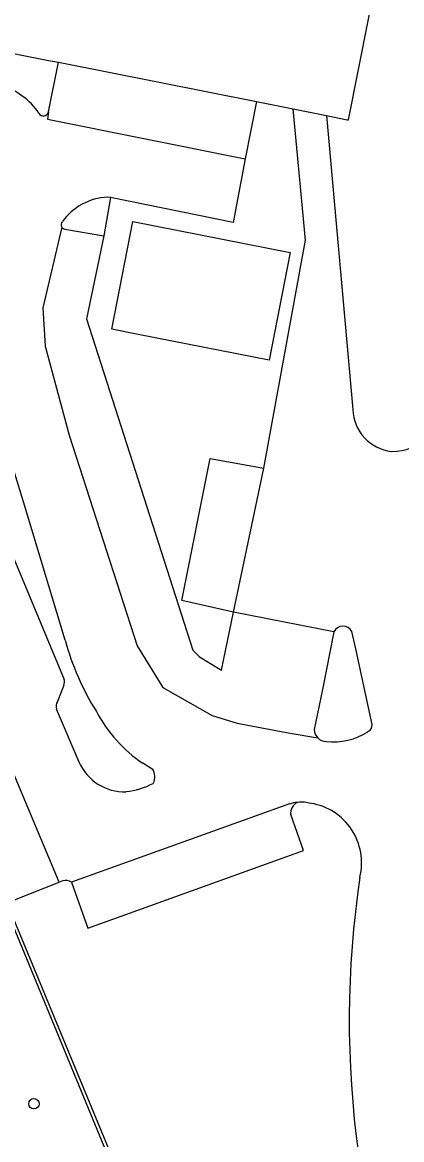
# Model space of a CAD drawing. Extents: x 158797 to 159887, y 384318 to 385255.
# Drawn here: x 159263.7 to 159299.6, y 384698.1 to 384803.8 of the extents above; entities that cross this region are included whole.
import ezdxf

# ---------------------------------------------------------------- set-up
doc = ezdxf.new("R2010")
doc.units = 0
for name, color, linetype in [('IMGEO_Berm_groen', 7, 'Continuous'), ('IMGEO_Boom', 7, 'Continuous'), ('IMGEO_Hek', 7, 'Continuous'), ('IMGEO_Pand', 7, 'Continuous'), ('IMGEO_Parkeervlak_open', 7, 'Continuous'), ('IMGEO_Rijbaan_lokaal_gesloten', 7, 'Continuous'), ('IMGEO_Voetpad_open', 7, 'Continuous')]:
    doc.layers.add(name, color=color, linetype=linetype)

msp = doc.modelspace()

# ---------------------------------------------------------------- linework, layer by layer
at = {"layer": 'IMGEO_Berm_groen'}
msp.add_lwpolyline([(159343.09, 384578.48), (159297.5, 384646.73), (159292.52, 384654.76), (159285.65, 384666.91), (159278.91, 384680.19), (159274.43, 384690.14), (159274.24, 384690.6), (159261.95, 384720.4), (159249.74, 384750), (159238.16, 384778.07)], dxfattribs=at)
at = {"layer": 'IMGEO_Boom'}
msp.add_circle((159264.76, 384701.47), 0.489, dxfattribs=at)
at = {"layer": 'IMGEO_Hek'}
msp.add_lwpolyline([(159238.28, 384778.2), (159274.5, 384690.74)], dxfattribs=at)
at = {"layer": 'IMGEO_Pand'}
for points in [[(159292.49, 384794.99), (159294.45, 384794.6), (159294.58, 384794.58), (159299.31, 384818.46), (159267.59, 384824.77), (159272.1, 384847.55), (159274.69, 384847.04), (159282, 384883.95), (159274.03, 384885.53), (159275.47, 384892.82), (159273.95, 384893.12), (159265.37, 384894.82), (159266.26, 384898.74)], [(159228.28, 384824.39), (159243.15, 384821.45), (159239.9, 384804.45), (159247.22, 384803.05), (159247.47, 384804.33), (159251.42, 384803.54), (159251.17, 384802.28), (159257.36, 384801.04), (159257.56, 384801.92), (159266.14, 384800.22), (159267.08, 384800.04)], [(159267.08, 384800.04), (159285.86, 384796.32)], [(159285.86, 384796.32), (159289.34, 384795.63)], [(159289.34, 384795.63), (159292.49, 384794.99)], [(159274.63, 384774.29), (159272.14, 384774.79), (159274.13, 384784.98), (159289.06, 384782.04), (159287.05, 384771.84), (159274.63, 384774.29)]]:
    msp.add_lwpolyline(points, dxfattribs=at)
at = {"layer": 'IMGEO_Parkeervlak_open'}
for points in [[(159267.68, 384784.26), (159271.38, 384783.6)], [(159249.21, 384770.04), (159243.87, 384768.67), (159247.44, 384758.64), (159250.99, 384749.61), (159255.17, 384739.5), (159262.91, 384720.77), (159267.14, 384722.43)], [(159293.19, 384746.12), (159292.1, 384740.68), (159291.34, 384736.89)], [(159268.32, 384722.43), (159269.87, 384718.1), (159290.32, 384725.43), (159289.1, 384728.83)]]:
    msp.add_lwpolyline(points, dxfattribs=at)
for centre, radius, start, end in [((159267.73, 384784.66), 0.404, 213.4186, 262.6068), ((159292.47, 384736.9), 1.13, 180.3928, 225.2874), ((159290.21, 384728.97), 1.12, 113.8565, 187.2695)]:
    msp.add_arc(centre, radius, start, end, dxfattribs=at)
at = {"layer": 'IMGEO_Rijbaan_lokaal_gesloten'}
for points in [[(159266.15, 384795.35), (159266.03, 384794.67), (159284.8, 384790.89)], [(159286.56, 384761.61), (159290.5, 384783.22), (159289.34, 384795.63)], [(159292.49, 384794.99), (159295, 384767.17)], [(159284.8, 384790.89), (159283.64, 384784.88), (159272.02, 384787.23)], [(159272.02, 384787.23), (159271.72, 384787.28)], [(159267.39, 384784.44), (159265.61, 384776.79), (159265.83, 384773.18), (159268.11, 384764.74), (159274.56, 384744.81), (159276.98, 384740.87), (159281.65, 384738.22), (159284.02, 384737.48), (159288.86, 384736.56), (159291.67, 384736.1)], [(159267.14, 384722.43), (159257.55, 384745.25), (159254.95, 384751.62), (159251.96, 384760.8), (159249.87, 384767.73), (159249.21, 384770.04)], [(159267.71, 384745.36), (159263.77, 384758.43), (159261.36, 384766.18)], [(159283.67, 384748.01), (159286.56, 384761.61)], [(159260.93, 384757.95), (159262.68, 384753.45), (159267.62, 384741.62)], [(159293.19, 384746.12), (159283.67, 384748.01)], [(159296.81, 384737.36), (159295.27, 384744.51), (159294.9, 384746.17)], [(159267.58, 384741.09), (159266.98, 384739.54)], [(159266.88, 384738.83), (159269.02, 384733.83)], [(159275.98, 384733.15), (159275.08, 384733.7)], [(159288.99, 384729.84), (159268.32, 384722.43)], [(159291.02, 384729.89), (159290.4, 384730.01)], [(159267.49, 384722.56), (159267.14, 384722.43)]]:
    msp.add_lwpolyline(points, dxfattribs=at)
for centre, radius, start, end in [((159256.84, 384787.48), 11.57, 53.9198, 73.1095), ((159260.4, 384792.12), 5.73, 32.9038, 55.3524), ((159265.66, 384795.47), 0.507, 208.6955, 345.7802), ((159272.02, 384781.65), 5.64, 93.0233, 144.0922), ((159267.73, 384784.66), 0.407, 133.3473, 213.7555), ((159299.11, 384767.3), 4.11, 181.8009, 263.7535), ((159298.82, 384767.55), 4.34, 267.9129, 318.8469), ((159294.06, 384745.72), 0.955, 28.1909, 155.0286), ((159292.78, 384752.32), 26.02, 195.5274, 211.838), ((159266.96, 384741.4), 0.694, 332.9206, 18.2984), ((159267.77, 384739.07), 0.916, 149.4611, 195.2114), ((159282.75, 384745.01), 13.67, 207.9957, 235.874), ((159293.15, 384741.74), 6.02, 263.4139, 302.8752), ((159296.08, 384737.33), 0.732, 298.1617, 2.385), ((159292.5, 384736.92), 1.17, 224.6311, 267.9041), ((159273.32, 384735.68), 4.68, 203.3541, 272.2477), ((159274.89, 384732.4), 1.33, 332.4677, 34.4966), ((159272.65, 384738.37), 7.41, 276.5657, 297.3819), ((159290.13, 384726.16), 3.85, 95.5268, 107.2925), ((159290.18, 384726.08), 3.93, 86.7728, 96.0959), ((159290.12, 384724.27), 5.7, 346.2503, 80.8415), ((159385.86, 384709.38), 91.21, 171.4687, 204.4339), ((159267.79, 384721.79), 0.825, 50.3825, 111.3233)]:
    msp.add_arc(centre, radius, start, end, dxfattribs=at)
at = {"layer": 'IMGEO_Voetpad_open'}
for points in [[(159266.15, 384795.35), (159267.08, 384800.04)], [(159285.86, 384796.32), (159284.8, 384790.89)], [(159272.02, 384787.23), (159271.38, 384783.6)], [(159271.38, 384783.6), (159269.75, 384775.76), (159279.83, 384744.41), (159280.44, 384743.77), (159282.53, 384742.51), (159283.67, 384748.01)], [(159283.67, 384748.01), (159278.78, 384749.1), (159281.46, 384762.55), (159286.56, 384761.61)]]:
    msp.add_lwpolyline(points, dxfattribs=at)

doc.saveas('drawing.dxf')
